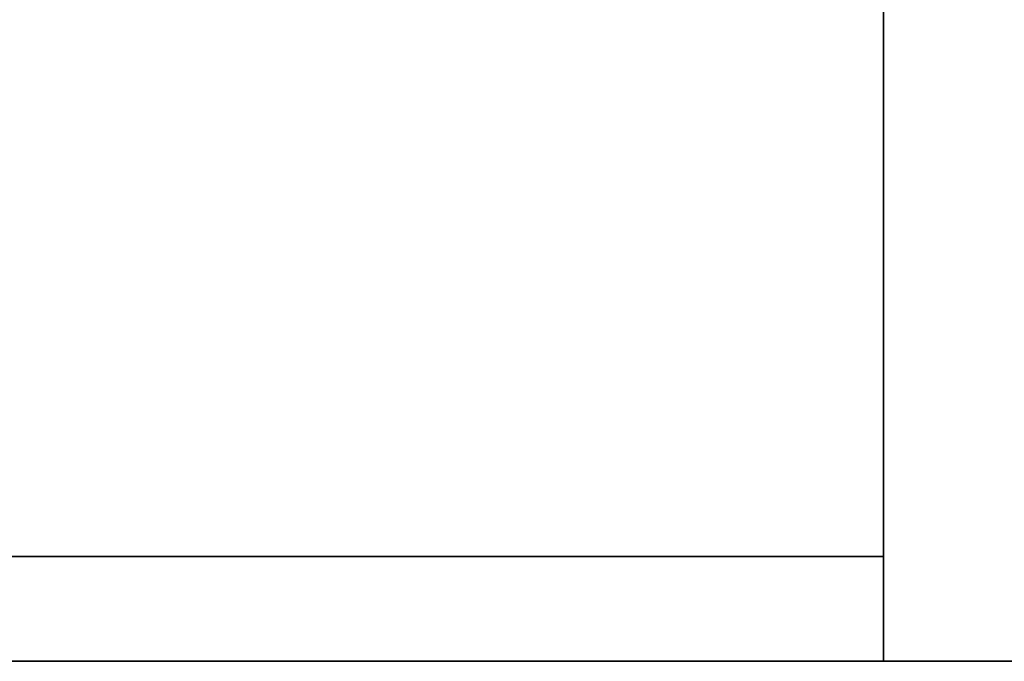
# Model space of a CAD drawing. Extents: x 248.8 to 273, y 2872.5 to 2876.7.
# Tile 374 of 656: x 262.8811 to 262.9703, y 2872.5215 to 2872.5796. Entities that reach past the tile are written whole.
import ezdxf

# ---------------------------------------------------------------- set-up
doc = ezdxf.new("R2010")
doc.units = 0
doc.header["$LTSCALE"] = 150
doc.header["$MEASUREMENT"] = 0
doc.layers.add('3DFACE_SHAPE', color=7, linetype='CONTINUOUS')

msp = doc.modelspace()

# ---------------------------------------------------------------- linework, layer by layer
at = {"layer": '3DFACE_SHAPE', "color": 13}
for points, invisible_edges in [([(262.959337, 2872.521516), (262.959337, 2876.721516), (262.759337, 2872.521516)], 2), ([(262.959337, 2876.721516), (262.759337, 2876.721516), (262.759337, 2872.521516)], 12), ([(262.759337, 2872.521516, -0.2), (262.759337, 2876.721516, -0.2), (262.959337, 2872.521516, -0.2)], 2), ([(262.759337, 2876.721516, -0.2), (262.959337, 2876.721516, -0.2), (262.959337, 2872.521516, -0.2)], 12), ([(262.862487, 2872.521516, -0.0095), (262.862487, 2876.721516, -0.0095), (262.959337, 2872.521516, -0.0095)], 2), ([(262.862487, 2876.721516, -0.0095), (262.959337, 2876.721516, -0.0095), (262.959337, 2872.521516, -0.0095)], 12), ([(262.959337, 2872.521516, -0.1905), (262.959337, 2876.721516, -0.1905), (262.862487, 2872.521516, -0.1905)], 2), ([(262.959337, 2876.721516, -0.1905), (262.862487, 2876.721516, -0.1905), (262.862487, 2872.521516, -0.1905)], 12), ([(262.959337, 2872.521516, -0.0095), (262.959337, 2876.721516, -0.0095), (262.959337, 2872.521516)], 2), ([(262.959337, 2876.721516, -0.0095), (262.959337, 2876.721516), (262.959337, 2872.521516)], 12), ([(262.959337, 2872.521516, -0.2), (262.959337, 2876.721516, -0.2), (262.959337, 2872.521516, -0.1905)], 2), ([(262.959337, 2876.721516, -0.2), (262.959337, 2876.721516, -0.1905), (262.959337, 2872.521516, -0.1905)], 12), ([(266.759337, 2872.721516), (262.959337, 2872.721516), (266.759337, 2872.521516)], 2), ([(262.959337, 2872.721516), (262.959337, 2872.521516), (266.759337, 2872.521516)], 12), ([(266.759337, 2872.521516, -0.2), (262.959337, 2872.521516, -0.2), (266.759337, 2872.721516, -0.2)], 2), ([(262.959337, 2872.521516, -0.2), (262.959337, 2872.721516, -0.2), (266.759337, 2872.721516, -0.2)], 12), ([(262.959337, 2872.721516), (262.959337, 2872.618366, -0.0095), (262.959337, 2872.521516)], 3), ([(262.959337, 2872.521516, -0.2), (262.959337, 2872.624666, -0.1905), (262.959337, 2872.721516, -0.2)], 3), ([(262.959337, 2872.618366, -0.1905), (262.959337, 2872.624666, -0.1905), (262.959337, 2872.521516, -0.2)], 14), ([(266.759337, 2872.521516, -0.0095), (262.959337, 2872.521516, -0.0095), (266.759337, 2872.618366, -0.0095)], 2), ([(262.959337, 2872.521516, -0.0095), (262.959337, 2872.618366, -0.0095), (266.759337, 2872.618366, -0.0095)], 12), ([(266.759337, 2872.618366, -0.1905), (262.959337, 2872.618366, -0.1905), (266.759337, 2872.521516, -0.1905)], 2), ([(262.959337, 2872.618366, -0.1905), (262.959337, 2872.521516, -0.1905), (266.759337, 2872.521516, -0.1905)], 12), ([(262.959337, 2872.618366, -0.0095), (262.959337, 2872.521516, -0.0095), (262.959337, 2872.521516)], 12), ([(262.959337, 2872.521516, -0.1905), (262.959337, 2872.618366, -0.1905), (262.959337, 2872.521516, -0.2)], 2), ([(262.759337, 2872.521516, -1), (262.862487, 2872.531016, -1), (262.959337, 2872.521516, -1)], 3), ([(262.959337, 2872.521516, -0.2), (262.856187, 2872.531016, -0.2), (262.759337, 2872.521516, -0.2)], 3), ([(262.862487, 2872.531016, -0.2), (262.856187, 2872.531016, -0.2), (262.959337, 2872.521516, -0.2)], 15), ([(262.862487, 2872.531016, -1), (262.959337, 2872.531016, -1), (262.959337, 2872.521516, -1)], 12), ([(262.959337, 2872.531016, -0.2), (262.862487, 2872.531016, -0.2), (262.959337, 2872.521516, -0.2)], 2), ([(262.862487, 2872.531016, -1), (262.862487, 2872.531016, -0.2), (262.959337, 2872.531016, -1)], 2), ([(262.862487, 2872.531016, -0.2), (262.959337, 2872.531016, -0.2), (262.959337, 2872.531016, -1)], 12), ([(262.959337, 2872.531016, -1), (262.959337, 2872.531016, -0.2), (262.959337, 2872.521516, -1)], 2), ([(262.959337, 2872.531016, -0.2), (262.959337, 2872.521516, -0.2), (262.959337, 2872.521516, -1)], 12), ([(262.959337, 2872.521516, -1), (262.959337, 2872.521516, -0.2), (262.759337, 2872.521516, -1)], 2), ([(262.959337, 2872.521516, -0.2), (262.759337, 2872.521516, -0.2), (262.759337, 2872.521516, -1)], 12), ([(262.759337, 2872.521516), (262.862487, 2872.521516, -0.0095), (262.959337, 2872.521516)], 3), ([(262.959337, 2872.521516, -0.2), (262.856187, 2872.521516, -0.1905), (262.759337, 2872.521516, -0.2)], 3), ([(262.862487, 2872.521516, -0.1905), (262.856187, 2872.521516, -0.1905), (262.959337, 2872.521516, -0.2)], 15), ([(262.862487, 2872.521516, -0.0095), (262.959337, 2872.521516, -0.0095), (262.959337, 2872.521516)], 12), ([(262.959337, 2872.521516, -0.1905), (262.862487, 2872.521516, -0.1905), (262.959337, 2872.521516, -0.2)], 2), ([(266.759337, 2872.521516), (262.959337, 2872.521516), (266.759337, 2872.521516, -0.0095)], 2), ([(262.959337, 2872.521516), (262.959337, 2872.521516, -0.0095), (266.759337, 2872.521516, -0.0095)], 12), ([(266.759337, 2872.521516, -0.1905), (262.959337, 2872.521516, -0.1905), (266.759337, 2872.521516, -0.2)], 2), ([(262.959337, 2872.521516, -0.1905), (262.959337, 2872.521516, -0.2), (266.759337, 2872.521516, -0.2)], 12)]:
    msp.add_3dface(points, dxfattribs=dict(at, invisible_edges=invisible_edges))

doc.saveas('drawing.dxf')
